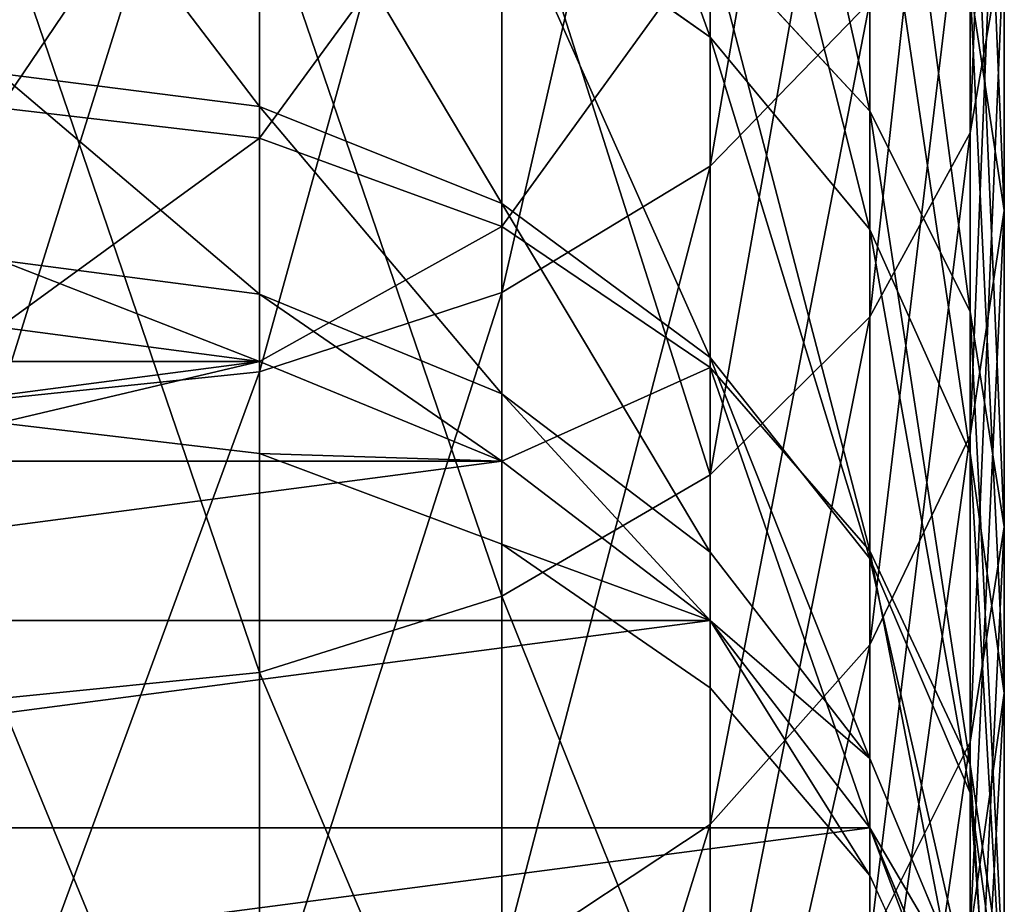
# Model space of a CAD drawing. Header units: inches. Extents: x 15 to 546804, y -66 to 267312.
# Tile 401 of 478: x 433607.5 to 433615.34, y 134592.67 to 134599.72. Entities that reach past the tile are written whole.
import ezdxf

# ---------------------------------------------------------------- set-up
doc = ezdxf.new("R2010")
doc.units = ezdxf.units.IN
doc.header["$MEASUREMENT"] = 0

msp = doc.modelspace()

# ---------------------------------------------------------------- linework, layer by layer
at = {"color": 7, "extrusion": (-1, -1.27576e-07, -3.33067e-16)}
for p, q in [((433612.9933, 134604.7677, 1639.6848), (433612.9933, 134598.5487, 1632.6827)), ((433615.0638, 134598.8143, 964.7851), (433615.0638, 134604.6026, 958.0541)), ((433611.3364, 134603.8742, 1640.5907), (433611.3364, 134597.5437, 1633.4631)), ((433614.2646, 134598.9885, 975.0452), (433614.2646, 134603.4244, 968.2478)), ((433609.407, 134603.3125, 1641.1601), (433609.407, 134596.912, 1633.9536)), ((433614.2646, 134597.3491, 963.6845), (433614.2646, 134603.295, 956.7702)), ((433612.9933, 134603.0858, 1619.2166), (433612.9933, 134599.5763, 1612.1713)), ((433615.3364, 134603.0205, 1629.2106), (433615.3364, 134598.1958, 1622.0697)), ((433612.9933, 134596.0908, 962.7395), (433612.9933, 134602.1721, 955.6677)), ((433609.407, 134598.7736, 983.681), (433609.407, 134602.0744, 976.7801)), ((433615.0638, 134597.3911, 974.1471), (433615.0638, 134601.9591, 967.1472)), ((433614.2646, 134601.6535, 1620.0523), (433614.2646, 134598.0465, 1612.8111)), ((433609.407, 134601.4881, 1611.3717), (433609.407, 134599.0254, 1604.1843)), ((433611.3364, 134598.0687, 983.3993), (433611.3364, 134601.4127, 976.4081)), ((433615.0638, 134601.3837, 1630.4815), (433615.0638, 134596.406, 1623.114)), ((433611.3364, 134595.1254, 962.0143), (433611.3364, 134601.3105, 954.8217)), ((433609.407, 134594.5184, 961.5584), (433609.407, 134600.7689, 954.2899)), ((433611.3364, 134600.7502, 1611.6803), (433612.9933, 134599.5763, 1612.1713)), ((433611.3364, 134600.7502, 1611.6803), (433611.3364, 134598.2532, 1604.3931)), ((433612.9933, 134596.9474, 982.9513), (433612.9933, 134600.3602, 975.8164)), ((433612.9933, 134600.3602, 975.8164), (433614.2646, 134598.9885, 975.0452)), ((433615.3364, 134600.3867, 965.9662), (433615.0638, 134598.8143, 964.7851)), ((433615.3364, 134595.6769, 973.1834), (433615.3364, 134600.3867, 965.9662)), ((433615.0638, 134599.9857, 1621.0254), (433615.3364, 134598.1958, 1622.0697)), ((433615.0638, 134599.9857, 1621.0254), (433615.0638, 134596.265, 1613.5562)), ((433614.2646, 134599.8585, 1631.6658), (433612.9933, 134598.5487, 1632.6827)), ((433614.2646, 134599.8585, 1631.6658), (433614.2646, 134594.7381, 1624.0872)), ((433612.9933, 134599.5763, 1612.1713), (433614.2646, 134598.0465, 1612.8111)), ((433612.9933, 134599.5763, 1612.1713), (433612.9933, 134597.025, 1604.7252)), ((433607.3364, 134599.2887, 1604.1131), (433609.407, 134599.0254, 1604.1843)), ((433607.3364, 134599.014, 983.777), (433609.407, 134598.7736, 983.681)), ((433609.407, 134599.0254, 1604.1843), (433611.3364, 134598.2532, 1604.3931)), ((433609.407, 134599.0254, 1604.1843), (433609.407, 134597.5304, 1596.7352)), ((433614.2646, 134595.4861, 982.3674), (433614.2646, 134598.9885, 975.0452)), ((433614.2646, 134598.9885, 975.0452), (433615.0638, 134597.3911, 974.1471)), ((433609.407, 134598.7736, 983.681), (433611.3364, 134598.0687, 983.3993)), ((433609.407, 134596.9955, 989.1542), (433609.407, 134598.7736, 983.681)), ((433615.0638, 134598.8143, 964.7851), (433614.2646, 134597.3491, 963.6845)), ((433615.0638, 134593.9627, 972.2196), (433615.0638, 134598.8143, 964.7851)), ((433612.9933, 134598.5487, 1632.6827), (433611.3364, 134597.5437, 1633.4631)), ((433612.9933, 134598.5487, 1632.6827), (433612.9933, 134593.3058, 1624.9228)), ((433611.3364, 134598.2532, 1604.3931), (433612.9933, 134597.025, 1604.7252)), ((433611.3364, 134598.2532, 1604.3931), (433611.3364, 134596.7375, 1596.8406)), ((433615.3364, 134598.1958, 1622.0697), (433615.0638, 134596.406, 1623.114)), ((433615.3364, 134598.1958, 1622.0697), (433615.3364, 134594.3533, 1614.3557)), ((433611.3364, 134598.0687, 983.3993), (433612.9933, 134596.9474, 982.9513)), ((433611.3364, 134596.1992, 989.1542), (433611.3364, 134598.0687, 983.3993)), ((433614.2646, 134598.0465, 1612.8111), (433615.0638, 134596.265, 1613.5562)), ((433614.2646, 134598.0465, 1612.8111), (433614.2646, 134595.4242, 1605.1581)), ((433607.3364, 134597.8008, 1596.6993), (433609.407, 134597.5304, 1596.7352)), ((433611.3364, 134597.5437, 1633.4631), (433609.407, 134596.912, 1633.9536)), ((433609.407, 134597.5304, 1596.7352), (433611.3364, 134596.7375, 1596.8406)), ((433609.407, 134597.5304, 1596.7352), (433609.407, 134596.9955, 1588.6451)), ((433611.3364, 134597.5437, 1633.4631), (433611.3364, 134592.2068, 1625.564)), ((433615.0638, 134593.7844, 981.6875), (433615.0638, 134597.3911, 974.1471)), ((433615.0638, 134597.3911, 974.1471), (433615.3364, 134595.6769, 973.1834)), ((433614.2646, 134597.3491, 963.6845), (433612.9933, 134596.0908, 962.7395)), ((433614.2646, 134592.3653, 971.3215), (433614.2646, 134597.3491, 963.6845)), ((433609.407, 134596.9955, 989.1542), (433607.3364, 134597.2672, 989.1542)), ((433607.3364, 134597.2671, 1588.6271), (433609.407, 134596.9955, 1588.6451)), ((433609.407, 134596.9955, 1589.1542), (433607.3364, 134597.2671, 1589.1542)), ((433609.407, 134596.9955, 1588.6451), (433611.3364, 134596.1991, 1588.6977)), ((433611.3364, 134596.1991, 1589.1542), (433609.407, 134596.9955, 1589.1542)), ((433609.407, 134596.9955, 1589.1542), (433609.407, 134596.9955, 1588.6451)), ((433611.3364, 134596.1992, 989.1542), (433609.407, 134596.9955, 989.1542)), ((433609.407, 134596.9955, 1588.6451), (433609.407, 134596.9955, 989.1542)), ((433609.407, 134596.2605, 991.4169), (433609.407, 134596.9955, 989.1542)), ((433612.9933, 134597.025, 1604.7252), (433614.2646, 134595.4242, 1605.1581)), ((433612.9933, 134597.025, 1604.7252), (433612.9933, 134595.4762, 1597.0081)), ((433609.407, 134596.912, 1633.9536), (433607.3364, 134596.6965, 1634.1209)), ((433609.407, 134596.912, 1633.9536), (433609.407, 134591.516, 1625.9671)), ((433612.9933, 134596.9474, 982.9513), (433614.2646, 134595.4861, 982.3674)), ((433612.9933, 134594.9323, 989.1542), (433612.9933, 134596.9474, 982.9513)), ((433611.3364, 134596.7375, 1596.8406), (433612.9933, 134595.4762, 1597.0081)), ((433611.3364, 134596.7375, 1596.8406), (433611.3364, 134596.1991, 1588.6977)), ((433607.3364, 134596.5062, 991.4967), (433609.407, 134596.2605, 991.4169)), ((433615.0638, 134596.406, 1623.114), (433614.2646, 134594.7381, 1624.0872)), ((433615.0638, 134596.406, 1623.114), (433615.0638, 134592.4415, 1615.1553)), ((433609.407, 134596.2605, 991.4169), (433611.3364, 134595.5401, 991.1828)), ((433615.0638, 134596.265, 1613.5562), (433615.3364, 134594.3533, 1614.3557)), ((433615.0638, 134596.265, 1613.5562), (433615.0638, 134593.5602, 1605.6621)), ((433612.9933, 134594.9323, 989.1542), (433611.3364, 134596.1992, 989.1542)), ((433611.3364, 134596.1991, 1588.6977), (433611.3364, 134596.1992, 989.1542)), ((433611.3364, 134595.5401, 991.1828), (433611.3364, 134596.1992, 989.1542)), ((433611.3364, 134596.1991, 1588.6977), (433612.9933, 134594.9323, 1588.7815)), ((433612.9933, 134594.9323, 1589.1542), (433611.3364, 134596.1991, 1589.1542)), ((433611.3364, 134596.1991, 1589.1542), (433611.3364, 134596.1991, 1588.6977)), ((433612.9933, 134596.0908, 962.7395), (433611.3364, 134595.1254, 962.0143)), ((433612.9933, 134590.9936, 970.5503), (433612.9933, 134596.0908, 962.7395)), ((433615.3364, 134595.6769, 973.1834), (433615.0638, 134593.9627, 972.2196)), ((433615.3364, 134591.9582, 980.9578), (433615.3364, 134595.6769, 973.1834)), ((433611.3364, 134595.5401, 991.1828), (433612.9933, 134594.3942, 990.8106)), ((433612.9933, 134595.4762, 1597.0081), (433614.2646, 134593.8324, 1597.2264)), ((433612.9933, 134595.4762, 1597.0081), (433612.9933, 134594.9323, 1589.1542)), ((433614.2646, 134595.4861, 982.3674), (433615.0638, 134593.7844, 981.6875)), ((433614.2646, 134593.2813, 989.1542), (433614.2646, 134595.4861, 982.3674)), ((433614.2646, 134595.4242, 1605.1581), (433615.0638, 134593.5602, 1605.6621)), ((433614.2646, 134595.4242, 1605.1581), (433614.2646, 134593.8324, 1597.2264)), ((433611.3364, 134595.1254, 962.0143), (433609.407, 134594.5184, 961.5584)), ((433611.3364, 134589.941, 969.9586), (433611.3364, 134595.1254, 962.0143)), ((433612.9933, 134594.9323, 1588.7815), (433614.2646, 134593.2813, 1588.8907)), ((433614.2646, 134593.2813, 1589.1542), (433612.9933, 134594.9323, 1589.1542)), ((433612.9933, 134594.9323, 1589.1542), (433612.9933, 134594.9323, 1588.7815)), ((433614.2646, 134593.2813, 989.1542), (433612.9933, 134594.9323, 989.1542)), ((433612.9933, 134594.9323, 1588.7815), (433612.9933, 134594.9323, 989.1542)), ((433612.9933, 134594.3942, 990.8106), (433612.9933, 134594.9323, 989.1542)), ((433614.2646, 134594.7381, 1624.0872), (433612.9933, 134593.3058, 1624.9228)), ((433614.2646, 134594.7381, 1624.0872), (433614.2646, 134590.66, 1615.9004)), ((433609.407, 134594.5184, 961.5584), (433607.3364, 134594.3114, 961.4029)), ((433609.407, 134589.2793, 969.5866), (433609.407, 134594.5184, 961.5584)), ((433612.9933, 134594.3942, 990.8106), (433614.2646, 134592.9008, 990.3254)), ((433615.3364, 134594.3533, 1614.3557), (433615.0638, 134592.4415, 1615.1553)), ((433615.3364, 134594.3533, 1614.3557), (433615.3364, 134591.5598, 1606.203)), ((433615.0638, 134593.9627, 972.2196), (433614.2646, 134592.3653, 971.3215)), ((433615.0638, 134590.132, 980.2281), (433615.0638, 134593.9627, 972.2196)), ((433614.2646, 134593.8324, 1597.2264), (433615.0638, 134591.9182, 1597.4806)), ((433614.2646, 134593.8324, 1597.2264), (433614.2646, 134593.2813, 1589.1542)), ((433615.0638, 134593.7844, 981.6875), (433615.3364, 134591.9582, 980.9578)), ((433615.0638, 134591.3587, 989.1542), (433615.0638, 134593.7844, 981.6875)), ((433615.0638, 134593.5602, 1605.6621), (433615.3364, 134591.5598, 1606.203)), ((433615.0638, 134593.5602, 1605.6621), (433615.0638, 134591.9182, 1597.4806)), ((433612.9933, 134593.3058, 1624.9228), (433611.3364, 134592.2068, 1625.564)), ((433612.9933, 134593.3058, 1624.9228), (433612.9933, 134589.1302, 1616.5402)), ((433614.2646, 134593.2813, 1588.8907), (433615.0638, 134591.3587, 1589.0178)), ((433615.0638, 134591.3587, 1589.1542), (433614.2646, 134593.2813, 1589.1542)), ((433614.2646, 134593.2813, 1589.1542), (433614.2646, 134593.2813, 1588.8907)), ((433615.0638, 134591.3587, 989.1542), (433614.2646, 134593.2813, 989.1542)), ((433614.2646, 134593.2813, 1588.8907), (433614.2646, 134593.2813, 989.1542)), ((433614.2646, 134592.9008, 990.3254), (433614.2646, 134593.2813, 989.1542)), ((433614.2646, 134592.9008, 990.3254), (433615.0638, 134591.1618, 989.7605))]:
    msp.add_line(p, q, dxfattribs=at)

# ---------------------------------------------------------------- meshes
at = {"color": 7}
mesh = msp.add_polyface(dxfattribs=at)
corners = [(433615.0638, 134598.8143, 964.7851), (433615.3364, 134606.0058, 959.4319), (433615.0638, 134604.6026, 958.0541), (433615.3364, 134600.3867, 965.9662)]
mesh.append_faces([[corners[k] for k in face] for face in [(0, 1, 2), (1, 0, 3)]], dxfattribs={"vtx0": -1, "color": 7})
mesh = msp.add_polyface(dxfattribs=at)
corners = [(433612.9933, 134598.5487, 1632.6827), (433614.2646, 134605.9321, 1638.5043), (433614.2646, 134599.8585, 1631.6658), (433612.9933, 134604.7677, 1639.6848)]
mesh.append_faces([[corners[k] for k in face] for face in [(0, 1, 2), (1, 0, 3)]], dxfattribs={"vtx0": -1, "color": 7})
mesh = msp.add_polyface(dxfattribs=at)
corners = [(433611.3364, 134597.5437, 1633.4631), (433612.9933, 134604.7677, 1639.6848), (433612.9933, 134598.5487, 1632.6827), (433611.3364, 134603.8742, 1640.5907)]
mesh.append_faces([[corners[k] for k in face] for face in [(0, 1, 2), (1, 0, 3)]], dxfattribs={"vtx0": -1, "color": 7})
mesh = msp.add_polyface(dxfattribs=at)
corners = [(433614.2646, 134598.9885, 975.0452), (433612.9933, 134604.6826, 969.1929), (433614.2646, 134603.4244, 968.2478), (433612.9933, 134600.3602, 975.8164)]
mesh.append_faces([[corners[k] for k in face] for face in [(0, 1, 2), (1, 0, 3)]], dxfattribs={"vtx0": -1, "color": 7})
mesh = msp.add_polyface(dxfattribs=at)
corners = [(433615.3364, 134598.1958, 1622.0697), (433615.0638, 134604.6573, 1627.9398), (433615.0638, 134599.9857, 1621.0254), (433615.3364, 134603.0205, 1629.2106)]
mesh.append_faces([[corners[k] for k in face] for face in [(0, 1, 2), (1, 0, 3)]], dxfattribs={"vtx0": -1, "color": 7})
mesh = msp.add_polyface(dxfattribs=at)
corners = [(433614.2646, 134597.3491, 963.6845), (433615.0638, 134604.6026, 958.0541), (433614.2646, 134603.295, 956.7702), (433615.0638, 134598.8143, 964.7851)]
mesh.append_faces([[corners[k] for k in face] for face in [(0, 1, 2), (1, 0, 3)]], dxfattribs={"vtx0": -1, "color": 7})
mesh = msp.add_polyface(dxfattribs=at)
corners = [(433611.3364, 134604.1848, 1618.5754), (433612.9933, 134599.5763, 1612.1713), (433612.9933, 134603.0858, 1619.2166), (433611.3364, 134600.7502, 1611.6803)]
mesh.append_faces([[corners[k] for k in face] for face in [(0, 1, 2), (1, 0, 3)]], dxfattribs={"vtx0": -1, "color": 7})
mesh = msp.add_polyface(dxfattribs=at)
corners = [(433609.407, 134596.912, 1633.9536), (433611.3364, 134603.8742, 1640.5907), (433611.3364, 134597.5437, 1633.4631), (433609.407, 134603.3125, 1641.1601)]
mesh.append_faces([[corners[k] for k in face] for face in [(0, 1, 2), (1, 0, 3)]], dxfattribs={"vtx0": -1, "color": 7})
mesh = msp.add_polyface(dxfattribs=at)
corners = [(433615.0638, 134597.3911, 974.1471), (433614.2646, 134603.4244, 968.2478), (433615.0638, 134601.9591, 967.1472), (433614.2646, 134598.9885, 975.0452)]
mesh.append_faces([[corners[k] for k in face] for face in [(0, 1, 2), (1, 0, 3)]], dxfattribs={"vtx0": -1, "color": 7})
mesh = msp.add_polyface(dxfattribs=at)
corners = [(433607.3364, 134596.6965, 1634.1209), (433609.407, 134603.3125, 1641.1601), (433609.407, 134596.912, 1633.9536), (433607.3364, 134603.1209, 1641.3543)]
mesh.append_faces([[corners[k] for k in face] for face in [(0, 1, 2), (1, 0, 3)]], dxfattribs={"vtx0": -1, "color": 7})
mesh = msp.add_polyface(dxfattribs=at)
corners = [(433612.9933, 134596.0908, 962.7395), (433614.2646, 134603.295, 956.7702), (433612.9933, 134602.1721, 955.6677), (433614.2646, 134597.3491, 963.6845)]
mesh.append_faces([[corners[k] for k in face] for face in [(0, 1, 2), (1, 0, 3)]], dxfattribs={"vtx0": -1, "color": 7})
mesh = msp.add_polyface(dxfattribs=at)
corners = [(433614.2646, 134598.0465, 1612.8111), (433612.9933, 134603.0858, 1619.2166), (433612.9933, 134599.5763, 1612.1713), (433614.2646, 134601.6535, 1620.0523)]
mesh.append_faces([[corners[k] for k in face] for face in [(0, 1, 2), (1, 0, 3)]], dxfattribs={"vtx0": -1, "color": 7})
mesh = msp.add_polyface(dxfattribs=at)
corners = [(433615.0638, 134596.406, 1623.114), (433615.3364, 134603.0205, 1629.2106), (433615.3364, 134598.1958, 1622.0697), (433615.0638, 134601.3837, 1630.4815)]
mesh.append_faces([[corners[k] for k in face] for face in [(0, 1, 2), (1, 0, 3)]], dxfattribs={"vtx0": -1, "color": 7})
mesh = msp.add_polyface(dxfattribs=at)
corners = [(433607.3364, 134599.014, 983.777), (433609.407, 134602.0744, 976.7801), (433609.407, 134598.7736, 983.681), (433607.3364, 134602.3, 976.907)]
mesh.append_faces([[corners[k] for k in face] for face in [(0, 1, 2), (1, 0, 3)]], dxfattribs={"vtx0": -1, "color": 7})
mesh = msp.add_polyface(dxfattribs=at)
corners = [(433611.3364, 134601.3105, 954.8217), (433612.9933, 134596.0908, 962.7395), (433612.9933, 134602.1721, 955.6677), (433611.3364, 134595.1254, 962.0143)]
mesh.append_faces([[corners[k] for k in face] for face in [(0, 1, 2), (1, 0, 3)]], dxfattribs={"vtx0": -1, "color": 7})
mesh = msp.add_polyface(dxfattribs=at)
corners = [(433609.407, 134598.7736, 983.681), (433611.3364, 134601.4127, 976.4081), (433611.3364, 134598.0687, 983.3993), (433609.407, 134602.0744, 976.7801)]
mesh.append_faces([[corners[k] for k in face] for face in [(0, 1, 2), (1, 0, 3)]], dxfattribs={"vtx0": -1, "color": 7})
mesh = msp.add_polyface(dxfattribs=at)
corners = [(433615.3364, 134595.6769, 973.1834), (433615.0638, 134601.9591, 967.1472), (433615.3364, 134600.3867, 965.9662), (433615.0638, 134597.3911, 974.1471)]
mesh.append_faces([[corners[k] for k in face] for face in [(0, 1, 2), (1, 0, 3)]], dxfattribs={"vtx0": -1, "color": 7})
mesh = msp.add_polyface(dxfattribs=at)
corners = [(433607.3364, 134601.7398, 1611.2664), (433609.407, 134599.0254, 1604.1843), (433609.407, 134601.4881, 1611.3717), (433607.3364, 134599.2887, 1604.1131)]
mesh.append_faces([[corners[k] for k in face] for face in [(0, 1, 2), (1, 0, 3)]], dxfattribs={"vtx0": -1, "color": 7})
mesh = msp.add_polyface(dxfattribs=at)
corners = [(433615.0638, 134596.265, 1613.5562), (433614.2646, 134601.6535, 1620.0523), (433614.2646, 134598.0465, 1612.8111), (433615.0638, 134599.9857, 1621.0254)]
mesh.append_faces([[corners[k] for k in face] for face in [(0, 1, 2), (1, 0, 3)]], dxfattribs={"vtx0": -1, "color": 7})
mesh = msp.add_polyface(dxfattribs=at)
corners = [(433609.407, 134601.4881, 1611.3717), (433611.3364, 134598.2532, 1604.3931), (433611.3364, 134600.7502, 1611.6803), (433609.407, 134599.0254, 1604.1843)]
mesh.append_faces([[corners[k] for k in face] for face in [(0, 1, 2), (1, 0, 3)]], dxfattribs={"vtx0": -1, "color": 7})
mesh = msp.add_polyface(dxfattribs=at)
corners = [(433611.3364, 134598.0687, 983.3993), (433612.9933, 134600.3602, 975.8164), (433612.9933, 134596.9474, 982.9513), (433611.3364, 134601.4127, 976.4081)]
mesh.append_faces([[corners[k] for k in face] for face in [(0, 1, 2), (1, 0, 3)]], dxfattribs={"vtx0": -1, "color": 7})
mesh = msp.add_polyface(dxfattribs=at)
corners = [(433614.2646, 134594.7381, 1624.0872), (433615.0638, 134601.3837, 1630.4815), (433615.0638, 134596.406, 1623.114), (433614.2646, 134599.8585, 1631.6658)]
mesh.append_faces([[corners[k] for k in face] for face in [(0, 1, 2), (1, 0, 3)]], dxfattribs={"vtx0": -1, "color": 7})
mesh = msp.add_polyface(dxfattribs=at)
corners = [(433609.407, 134600.7689, 954.2899), (433611.3364, 134595.1254, 962.0143), (433611.3364, 134601.3105, 954.8217), (433609.407, 134594.5184, 961.5584)]
mesh.append_faces([[corners[k] for k in face] for face in [(0, 1, 2), (1, 0, 3)]], dxfattribs={"vtx0": -1, "color": 7})
mesh = msp.add_polyface(dxfattribs=at)
corners = [(433607.3364, 134600.5842, 954.1085), (433609.407, 134594.5184, 961.5584), (433609.407, 134600.7689, 954.2899), (433607.3364, 134594.3114, 961.4029)]
mesh.append_faces([[corners[k] for k in face] for face in [(0, 1, 2), (1, 0, 3)]], dxfattribs={"vtx0": -1, "color": 7})
mesh = msp.add_polyface(dxfattribs=at)
corners = [(433611.3364, 134600.7502, 1611.6803), (433612.9933, 134597.025, 1604.7252), (433612.9933, 134599.5763, 1612.1713), (433611.3364, 134598.2532, 1604.3931)]
mesh.append_faces([[corners[k] for k in face] for face in [(0, 1, 2), (1, 0, 3)]], dxfattribs={"vtx0": -1, "color": 7})
mesh = msp.add_polyface(dxfattribs=at)
corners = [(433614.2646, 134595.4861, 982.3674), (433612.9933, 134600.3602, 975.8164), (433614.2646, 134598.9885, 975.0452), (433612.9933, 134596.9474, 982.9513)]
mesh.append_faces([[corners[k] for k in face] for face in [(0, 1, 2), (1, 0, 3)]], dxfattribs={"vtx0": -1, "color": 7})
mesh = msp.add_polyface(dxfattribs=at)
corners = [(433615.0638, 134593.9627, 972.2196), (433615.3364, 134600.3867, 965.9662), (433615.0638, 134598.8143, 964.7851), (433615.3364, 134595.6769, 973.1834)]
mesh.append_faces([[corners[k] for k in face] for face in [(0, 1, 2), (1, 0, 3)]], dxfattribs={"vtx0": -1, "color": 7})
mesh = msp.add_polyface(dxfattribs=at)
corners = [(433615.3364, 134594.3533, 1614.3557), (433615.0638, 134599.9857, 1621.0254), (433615.0638, 134596.265, 1613.5562), (433615.3364, 134598.1958, 1622.0697)]
mesh.append_faces([[corners[k] for k in face] for face in [(0, 1, 2), (1, 0, 3)]], dxfattribs={"vtx0": -1, "color": 7})
mesh = msp.add_polyface(dxfattribs=at)
corners = [(433612.9933, 134593.3058, 1624.9228), (433614.2646, 134599.8585, 1631.6658), (433614.2646, 134594.7381, 1624.0872), (433612.9933, 134598.5487, 1632.6827)]
mesh.append_faces([[corners[k] for k in face] for face in [(0, 1, 2), (1, 0, 3)]], dxfattribs={"vtx0": -1, "color": 7})
mesh = msp.add_polyface(dxfattribs=at)
corners = [(433614.2646, 134595.4242, 1605.1581), (433612.9933, 134599.5763, 1612.1713), (433612.9933, 134597.025, 1604.7252), (433614.2646, 134598.0465, 1612.8111)]
mesh.append_faces([[corners[k] for k in face] for face in [(0, 1, 2), (1, 0, 3)]], dxfattribs={"vtx0": -1, "color": 7})
mesh = msp.add_polyface(dxfattribs=at)
corners = [(433607.3364, 134599.2887, 1604.1131), (433609.407, 134597.5304, 1596.7352), (433609.407, 134599.0254, 1604.1843), (433607.3364, 134597.8008, 1596.6993)]
mesh.append_faces([[corners[k] for k in face] for face in [(0, 1, 2), (1, 0, 3)]], dxfattribs={"vtx0": -1, "color": 7})
mesh = msp.add_polyface(dxfattribs=at)
corners = [(433607.3364, 134597.2672, 989.1542), (433609.407, 134598.7736, 983.681), (433609.407, 134596.9955, 989.1542), (433607.3364, 134599.014, 983.777)]
mesh.append_faces([[corners[k] for k in face] for face in [(0, 1, 2), (1, 0, 3)]], dxfattribs={"vtx0": -1, "color": 7})
mesh = msp.add_polyface(dxfattribs=at)
corners = [(433609.407, 134599.0254, 1604.1843), (433611.3364, 134596.7375, 1596.8406), (433611.3364, 134598.2532, 1604.3931), (433609.407, 134597.5304, 1596.7352)]
mesh.append_faces([[corners[k] for k in face] for face in [(0, 1, 2), (1, 0, 3)]], dxfattribs={"vtx0": -1, "color": 7})
mesh = msp.add_polyface(dxfattribs=at)
corners = [(433615.0638, 134593.7844, 981.6875), (433614.2646, 134598.9885, 975.0452), (433615.0638, 134597.3911, 974.1471), (433614.2646, 134595.4861, 982.3674)]
mesh.append_faces([[corners[k] for k in face] for face in [(0, 1, 2), (1, 0, 3)]], dxfattribs={"vtx0": -1, "color": 7})
mesh = msp.add_polyface(dxfattribs=at)
corners = [(433609.407, 134596.9955, 989.1542), (433611.3364, 134598.0687, 983.3993), (433611.3364, 134596.1992, 989.1542), (433609.407, 134598.7736, 983.681)]
mesh.append_faces([[corners[k] for k in face] for face in [(0, 1, 2), (1, 0, 3)]], dxfattribs={"vtx0": -1, "color": 7})
mesh = msp.add_polyface(dxfattribs=at)
corners = [(433614.2646, 134592.3653, 971.3215), (433615.0638, 134598.8143, 964.7851), (433614.2646, 134597.3491, 963.6845), (433615.0638, 134593.9627, 972.2196)]
mesh.append_faces([[corners[k] for k in face] for face in [(0, 1, 2), (1, 0, 3)]], dxfattribs={"vtx0": -1, "color": 7})
mesh = msp.add_polyface(dxfattribs=at)
corners = [(433611.3364, 134592.2068, 1625.564), (433612.9933, 134598.5487, 1632.6827), (433612.9933, 134593.3058, 1624.9228), (433611.3364, 134597.5437, 1633.4631)]
mesh.append_faces([[corners[k] for k in face] for face in [(0, 1, 2), (1, 0, 3)]], dxfattribs={"vtx0": -1, "color": 7})
mesh = msp.add_polyface(dxfattribs=at)
corners = [(433611.3364, 134598.2532, 1604.3931), (433612.9933, 134595.4762, 1597.0081), (433612.9933, 134597.025, 1604.7252), (433611.3364, 134596.7375, 1596.8406)]
mesh.append_faces([[corners[k] for k in face] for face in [(0, 1, 2), (1, 0, 3)]], dxfattribs={"vtx0": -1, "color": 7})
mesh = msp.add_polyface(dxfattribs=at)
corners = [(433615.0638, 134592.4415, 1615.1553), (433615.3364, 134598.1958, 1622.0697), (433615.3364, 134594.3533, 1614.3557), (433615.0638, 134596.406, 1623.114)]
mesh.append_faces([[corners[k] for k in face] for face in [(0, 1, 2), (1, 0, 3)]], dxfattribs={"vtx0": -1, "color": 7})
mesh = msp.add_polyface(dxfattribs=at)
corners = [(433611.3364, 134596.1992, 989.1542), (433612.9933, 134596.9474, 982.9513), (433612.9933, 134594.9323, 989.1542), (433611.3364, 134598.0687, 983.3993)]
mesh.append_faces([[corners[k] for k in face] for face in [(0, 1, 2), (1, 0, 3)]], dxfattribs={"vtx0": -1, "color": 7})
mesh = msp.add_polyface(dxfattribs=at)
corners = [(433615.0638, 134593.5602, 1605.6621), (433614.2646, 134598.0465, 1612.8111), (433614.2646, 134595.4242, 1605.1581), (433615.0638, 134596.265, 1613.5562)]
mesh.append_faces([[corners[k] for k in face] for face in [(0, 1, 2), (1, 0, 3)]], dxfattribs={"vtx0": -1, "color": 7})
mesh = msp.add_polyface(dxfattribs=at)
corners = [(433607.3364, 134597.8008, 1596.6993), (433609.407, 134596.9955, 1588.6451), (433609.407, 134597.5304, 1596.7352), (433607.3364, 134597.2671, 1588.6271)]
mesh.append_faces([[corners[k] for k in face] for face in [(0, 1, 2), (1, 0, 3)]], dxfattribs={"vtx0": -1, "color": 7})
mesh = msp.add_polyface(dxfattribs=at)
corners = [(433609.407, 134591.516, 1625.9671), (433611.3364, 134597.5437, 1633.4631), (433611.3364, 134592.2068, 1625.564), (433609.407, 134596.912, 1633.9536)]
mesh.append_faces([[corners[k] for k in face] for face in [(0, 1, 2), (1, 0, 3)]], dxfattribs={"vtx0": -1, "color": 7})
mesh = msp.add_polyface(dxfattribs=at)
corners = [(433609.407, 134597.5304, 1596.7352), (433611.3364, 134596.1991, 1588.6977), (433611.3364, 134596.7375, 1596.8406), (433609.407, 134596.9955, 1588.6451)]
mesh.append_faces([[corners[k] for k in face] for face in [(0, 1, 2), (1, 0, 3)]], dxfattribs={"vtx0": -1, "color": 7})
mesh = msp.add_polyface(dxfattribs=at)
corners = [(433615.3364, 134591.9582, 980.9578), (433615.0638, 134597.3911, 974.1471), (433615.3364, 134595.6769, 973.1834), (433615.0638, 134593.7844, 981.6875)]
mesh.append_faces([[corners[k] for k in face] for face in [(0, 1, 2), (1, 0, 3)]], dxfattribs={"vtx0": -1, "color": 7})
mesh = msp.add_polyface(dxfattribs=at)
corners = [(433612.9933, 134590.9936, 970.5503), (433614.2646, 134597.3491, 963.6845), (433612.9933, 134596.0908, 962.7395), (433614.2646, 134592.3653, 971.3215)]
mesh.append_faces([[corners[k] for k in face] for face in [(0, 1, 2), (1, 0, 3)]], dxfattribs={"vtx0": -1, "color": 7})
mesh = msp.add_polyface(dxfattribs=at)
corners = [(433609.407, 134581.5954, 1589.1542), (433605.2659, 134581.5954, 1589.1542), (433607.3364, 134581.3238, 1589.1542), (433611.3364, 134582.3918, 1589.1542), (433603.3364, 134582.3918, 1589.1542), (433612.9933, 134583.6586, 1589.1542), (433601.6796, 134583.6586, 1589.1542), (433614.2646, 134585.3096, 1589.1542), (433600.4082, 134585.3096, 1589.1542), (433615.0638, 134587.2322, 1589.1542), (433599.609, 134587.2322, 1589.1542), (433615.3364, 134589.2954, 1589.1542), (433599.3364, 134589.2954, 1589.1542), (433615.0638, 134591.3587, 1589.1542), (433599.609, 134591.3587, 1589.1542), (433614.2646, 134593.2813, 1589.1542), (433600.4082, 134593.2813, 1589.1542), (433612.9933, 134594.9323, 1589.1542), (433601.6796, 134594.9323, 1589.1542), (433611.3364, 134596.1991, 1589.1542), (433603.3364, 134596.1991, 1589.1542), (433609.407, 134596.9955, 1589.1542), (433605.2659, 134596.9955, 1589.1542), (433607.3364, 134597.2671, 1589.1542)]
mesh.append_faces([[corners[k] for k in face] for face in [(0, 1, 2), (22, 21, 23)]], dxfattribs={"vtx0": -1, "color": 7})
mesh.append_faces([[corners[k] for k in face] for face in [(1, 3, 4), (4, 5, 6), (6, 7, 8), (8, 9, 10), (10, 11, 12), (12, 13, 14), (14, 15, 16), (16, 17, 18), (18, 19, 20), (20, 21, 22)]], dxfattribs={"vtx0": -1, "vtx1": -1, "color": 7})
mesh.append_faces([[corners[k] for k in face] for face in [(1, 0, 3), (4, 3, 5), (6, 5, 7), (8, 7, 9), (10, 9, 11), (12, 11, 13), (14, 13, 15), (16, 15, 17), (18, 17, 19), (20, 19, 21)]], dxfattribs={"vtx0": -1, "vtx2": -1, "color": 7})
mesh = msp.add_polyface(dxfattribs=at)
corners = [(433607.3364, 134597.2672, 989.1542), (433609.407, 134596.9955, 1588.6451), (433609.407, 134596.9955, 989.1542), (433607.3364, 134597.2671, 1588.6271)]
mesh.append_faces([[corners[k] for k in face] for face in [(0, 1, 2), (1, 0, 3)]], dxfattribs={"vtx0": -1, "color": 7})
mesh = msp.add_polyface(dxfattribs=at)
corners = [(433607.3364, 134596.5062, 991.4967), (433609.407, 134596.9955, 989.1542), (433609.407, 134596.2605, 991.4169), (433607.3364, 134597.2672, 989.1542)]
mesh.append_faces([[corners[k] for k in face] for face in [(0, 1, 2), (1, 0, 3)]], dxfattribs={"vtx0": -1, "color": 7})
mesh = msp.add_polyface(dxfattribs=at)
corners = [(433607.3364, 134597.2671, 1588.6271), (433609.407, 134596.9955, 1589.1542), (433609.407, 134596.9955, 1588.6451), (433607.3364, 134597.2671, 1589.1542)]
mesh.append_faces([[corners[k] for k in face] for face in [(0, 1, 2), (1, 0, 3)]], dxfattribs={"vtx0": -1, "color": 7})
mesh = msp.add_polyface(dxfattribs=at)
corners = [(433609.407, 134596.9955, 989.1542), (433611.3364, 134596.1991, 1588.6977), (433611.3364, 134596.1992, 989.1542), (433609.407, 134596.9955, 1588.6451)]
mesh.append_faces([[corners[k] for k in face] for face in [(0, 1, 2), (1, 0, 3)]], dxfattribs={"vtx0": -1, "color": 7})
mesh = msp.add_polyface(dxfattribs=at)
corners = [(433609.407, 134596.9955, 1588.6451), (433611.3364, 134596.1991, 1589.1542), (433611.3364, 134596.1991, 1588.6977), (433609.407, 134596.9955, 1589.1542)]
mesh.append_faces([[corners[k] for k in face] for face in [(0, 1, 2), (1, 0, 3)]], dxfattribs={"vtx0": -1, "color": 7})
mesh = msp.add_polyface(dxfattribs=at)
corners = [(433609.407, 134596.2605, 991.4169), (433611.3364, 134596.1992, 989.1542), (433611.3364, 134595.5401, 991.1828), (433609.407, 134596.9955, 989.1542)]
mesh.append_faces([[corners[k] for k in face] for face in [(0, 1, 2), (1, 0, 3)]], dxfattribs={"vtx0": -1, "color": 7})
mesh = msp.add_polyface(dxfattribs=at)
corners = [(433614.2646, 134593.8324, 1597.2264), (433612.9933, 134597.025, 1604.7252), (433612.9933, 134595.4762, 1597.0081), (433614.2646, 134595.4242, 1605.1581)]
mesh.append_faces([[corners[k] for k in face] for face in [(0, 1, 2), (1, 0, 3)]], dxfattribs={"vtx0": -1, "color": 7})
mesh = msp.add_polyface(dxfattribs=at)
corners = [(433607.3364, 134591.2803, 1626.1046), (433609.407, 134596.912, 1633.9536), (433609.407, 134591.516, 1625.9671), (433607.3364, 134596.6965, 1634.1209)]
mesh.append_faces([[corners[k] for k in face] for face in [(0, 1, 2), (1, 0, 3)]], dxfattribs={"vtx0": -1, "color": 7})
mesh = msp.add_polyface(dxfattribs=at)
corners = [(433614.2646, 134593.2813, 989.1542), (433612.9933, 134596.9474, 982.9513), (433614.2646, 134595.4861, 982.3674), (433612.9933, 134594.9323, 989.1542)]
mesh.append_faces([[corners[k] for k in face] for face in [(0, 1, 2), (1, 0, 3)]], dxfattribs={"vtx0": -1, "color": 7})
mesh = msp.add_polyface(dxfattribs=at)
corners = [(433611.3364, 134596.7375, 1596.8406), (433612.9933, 134594.9323, 1589.1542), (433612.9933, 134595.4762, 1597.0081), (433612.9933, 134594.9323, 1588.7815), (433611.3364, 134596.1991, 1588.6977)]
mesh.append_faces([[corners[k] for k in face] for face in [(0, 1, 2), (3, 0, 4)]], dxfattribs={"vtx0": -1, "color": 7})
mesh.append_faces([[corners[k] for k in face] for face in [(1, 0, 3)]], dxfattribs={"vtx0": -1, "vtx1": -1, "color": 7})
mesh = msp.add_polyface(dxfattribs=at)
corners = [(433614.2646, 134590.66, 1615.9004), (433615.0638, 134596.406, 1623.114), (433615.0638, 134592.4415, 1615.1553), (433614.2646, 134594.7381, 1624.0872)]
mesh.append_faces([[corners[k] for k in face] for face in [(0, 1, 2), (1, 0, 3)]], dxfattribs={"vtx0": -1, "color": 7})
mesh = msp.add_polyface(dxfattribs=at)
corners = [(433615.3364, 134591.5598, 1606.203), (433615.0638, 134596.265, 1613.5562), (433615.0638, 134593.5602, 1605.6621), (433615.3364, 134594.3533, 1614.3557)]
mesh.append_faces([[corners[k] for k in face] for face in [(0, 1, 2), (1, 0, 3)]], dxfattribs={"vtx0": -1, "color": 7})
mesh = msp.add_polyface(dxfattribs=at)
corners = [(433611.3364, 134596.1992, 989.1542), (433612.9933, 134594.9323, 1588.7815), (433612.9933, 134594.9323, 989.1542), (433611.3364, 134596.1991, 1588.6977)]
mesh.append_faces([[corners[k] for k in face] for face in [(0, 1, 2), (1, 0, 3)]], dxfattribs={"vtx0": -1, "color": 7})
mesh = msp.add_polyface(dxfattribs=at)
corners = [(433611.3364, 134595.5401, 991.1828), (433612.9933, 134594.9323, 989.1542), (433612.9933, 134594.3942, 990.8106), (433611.3364, 134596.1992, 989.1542)]
mesh.append_faces([[corners[k] for k in face] for face in [(0, 1, 2), (1, 0, 3)]], dxfattribs={"vtx0": -1, "color": 7})
mesh = msp.add_polyface(dxfattribs=at)
corners = [(433611.3364, 134596.1991, 1588.6977), (433612.9933, 134594.9323, 1589.1542), (433612.9933, 134594.9323, 1588.7815), (433611.3364, 134596.1991, 1589.1542)]
mesh.append_faces([[corners[k] for k in face] for face in [(0, 1, 2), (1, 0, 3)]], dxfattribs={"vtx0": -1, "color": 7})
mesh = msp.add_polyface(dxfattribs=at)
corners = [(433611.3364, 134595.1254, 962.0143), (433612.9933, 134590.9936, 970.5503), (433612.9933, 134596.0908, 962.7395), (433611.3364, 134589.941, 969.9586)]
mesh.append_faces([[corners[k] for k in face] for face in [(0, 1, 2), (1, 0, 3)]], dxfattribs={"vtx0": -1, "color": 7})
mesh = msp.add_polyface(dxfattribs=at)
corners = [(433615.0638, 134590.132, 980.2281), (433615.3364, 134595.6769, 973.1834), (433615.0638, 134593.9627, 972.2196), (433615.3364, 134591.9582, 980.9578)]
mesh.append_faces([[corners[k] for k in face] for face in [(0, 1, 2), (1, 0, 3)]], dxfattribs={"vtx0": -1, "color": 7})
mesh = msp.add_polyface(dxfattribs=at)
corners = [(433614.2646, 134593.8324, 1597.2264), (433612.9933, 134594.9323, 1589.1542), (433614.2646, 134593.2813, 1589.1542), (433612.9933, 134595.4762, 1597.0081)]
mesh.append_faces([[corners[k] for k in face] for face in [(0, 1, 2), (1, 0, 3)]], dxfattribs={"vtx0": -1, "color": 7})
mesh = msp.add_polyface(dxfattribs=at)
corners = [(433615.0638, 134591.3587, 989.1542), (433614.2646, 134595.4861, 982.3674), (433615.0638, 134593.7844, 981.6875), (433614.2646, 134593.2813, 989.1542)]
mesh.append_faces([[corners[k] for k in face] for face in [(0, 1, 2), (1, 0, 3)]], dxfattribs={"vtx0": -1, "color": 7})
mesh = msp.add_polyface(dxfattribs=at)
corners = [(433615.0638, 134591.9182, 1597.4806), (433614.2646, 134595.4242, 1605.1581), (433614.2646, 134593.8324, 1597.2264), (433615.0638, 134593.5602, 1605.6621)]
mesh.append_faces([[corners[k] for k in face] for face in [(0, 1, 2), (1, 0, 3)]], dxfattribs={"vtx0": -1, "color": 7})
mesh = msp.add_polyface(dxfattribs=at)
corners = [(433609.407, 134594.5184, 961.5584), (433611.3364, 134589.941, 969.9586), (433611.3364, 134595.1254, 962.0143), (433609.407, 134589.2793, 969.5866)]
mesh.append_faces([[corners[k] for k in face] for face in [(0, 1, 2), (1, 0, 3)]], dxfattribs={"vtx0": -1, "color": 7})
mesh = msp.add_polyface(dxfattribs=at)
corners = [(433614.2646, 134593.2813, 1588.8907), (433612.9933, 134594.9323, 1589.1542), (433612.9933, 134594.9323, 1588.7815), (433614.2646, 134593.2813, 1589.1542)]
mesh.append_faces([[corners[k] for k in face] for face in [(0, 1, 2), (1, 0, 3)]], dxfattribs={"vtx0": -1, "color": 7})
mesh = msp.add_polyface(dxfattribs=at)
corners = [(433612.9933, 134594.9323, 1588.7815), (433614.2646, 134593.2813, 989.1542), (433612.9933, 134594.9323, 989.1542), (433614.2646, 134593.2813, 1588.8907)]
mesh.append_faces([[corners[k] for k in face] for face in [(0, 1, 2), (1, 0, 3)]], dxfattribs={"vtx0": -1, "color": 7})
mesh = msp.add_polyface(dxfattribs=at)
corners = [(433614.2646, 134592.9008, 990.3254), (433612.9933, 134594.9323, 989.1542), (433614.2646, 134593.2813, 989.1542), (433612.9933, 134594.3942, 990.8106)]
mesh.append_faces([[corners[k] for k in face] for face in [(0, 1, 2), (1, 0, 3)]], dxfattribs={"vtx0": -1, "color": 7})
mesh = msp.add_polyface(dxfattribs=at)
corners = [(433612.9933, 134589.1302, 1616.5402), (433614.2646, 134594.7381, 1624.0872), (433614.2646, 134590.66, 1615.9004), (433612.9933, 134593.3058, 1624.9228)]
mesh.append_faces([[corners[k] for k in face] for face in [(0, 1, 2), (1, 0, 3)]], dxfattribs={"vtx0": -1, "color": 7})
mesh = msp.add_polyface(dxfattribs=at)
corners = [(433607.3364, 134594.3114, 961.4029), (433609.407, 134589.2793, 969.5866), (433609.407, 134594.5184, 961.5584), (433607.3364, 134589.0537, 969.4597)]
mesh.append_faces([[corners[k] for k in face] for face in [(0, 1, 2), (1, 0, 3)]], dxfattribs={"vtx0": -1, "color": 7})
mesh = msp.add_polyface(dxfattribs=at)
corners = [(433615.0638, 134589.5594, 1606.7439), (433615.3364, 134594.3533, 1614.3557), (433615.3364, 134591.5598, 1606.203), (433615.0638, 134592.4415, 1615.1553)]
mesh.append_faces([[corners[k] for k in face] for face in [(0, 1, 2), (1, 0, 3)]], dxfattribs={"vtx0": -1, "color": 7})
mesh = msp.add_polyface(dxfattribs=at)
corners = [(433614.2646, 134588.4303, 979.5482), (433615.0638, 134593.9627, 972.2196), (433614.2646, 134592.3653, 971.3215), (433615.0638, 134590.132, 980.2281)]
mesh.append_faces([[corners[k] for k in face] for face in [(0, 1, 2), (1, 0, 3)]], dxfattribs={"vtx0": -1, "color": 7})
mesh = msp.add_polyface(dxfattribs=at)
corners = [(433615.0638, 134591.9182, 1597.4806), (433614.2646, 134593.2813, 1589.1542), (433615.0638, 134591.3587, 1589.1542), (433614.2646, 134593.8324, 1597.2264)]
mesh.append_faces([[corners[k] for k in face] for face in [(0, 1, 2), (1, 0, 3)]], dxfattribs={"vtx0": -1, "color": 7})
mesh = msp.add_polyface(dxfattribs=at)
corners = [(433615.3364, 134589.2955, 989.1542), (433615.0638, 134593.7844, 981.6875), (433615.3364, 134591.9582, 980.9578), (433615.0638, 134591.3587, 989.1542)]
mesh.append_faces([[corners[k] for k in face] for face in [(0, 1, 2), (1, 0, 3)]], dxfattribs={"vtx0": -1, "color": 7})
mesh = msp.add_polyface(dxfattribs=at)
corners = [(433615.3364, 134589.864, 1597.7535), (433615.0638, 134593.5602, 1605.6621), (433615.0638, 134591.9182, 1597.4806), (433615.3364, 134591.5598, 1606.203)]
mesh.append_faces([[corners[k] for k in face] for face in [(0, 1, 2), (1, 0, 3)]], dxfattribs={"vtx0": -1, "color": 7})
mesh = msp.add_polyface(dxfattribs=at)
corners = [(433611.3364, 134587.9564, 1617.0312), (433612.9933, 134593.3058, 1624.9228), (433612.9933, 134589.1302, 1616.5402), (433611.3364, 134592.2068, 1625.564)]
mesh.append_faces([[corners[k] for k in face] for face in [(0, 1, 2), (1, 0, 3)]], dxfattribs={"vtx0": -1, "color": 7})
mesh = msp.add_polyface(dxfattribs=at)
corners = [(433614.2646, 134593.2813, 1588.8907), (433615.0638, 134591.3587, 989.1542), (433614.2646, 134593.2813, 989.1542), (433615.0638, 134591.3587, 1589.0178)]
mesh.append_faces([[corners[k] for k in face] for face in [(0, 1, 2), (1, 0, 3)]], dxfattribs={"vtx0": -1, "color": 7})
mesh = msp.add_polyface(dxfattribs=at)
corners = [(433615.0638, 134591.1618, 989.7605), (433614.2646, 134593.2813, 989.1542), (433615.0638, 134591.3587, 989.1542), (433614.2646, 134592.9008, 990.3254)]
mesh.append_faces([[corners[k] for k in face] for face in [(0, 1, 2), (1, 0, 3)]], dxfattribs={"vtx0": -1, "color": 7})

doc.saveas('drawing.dxf')
